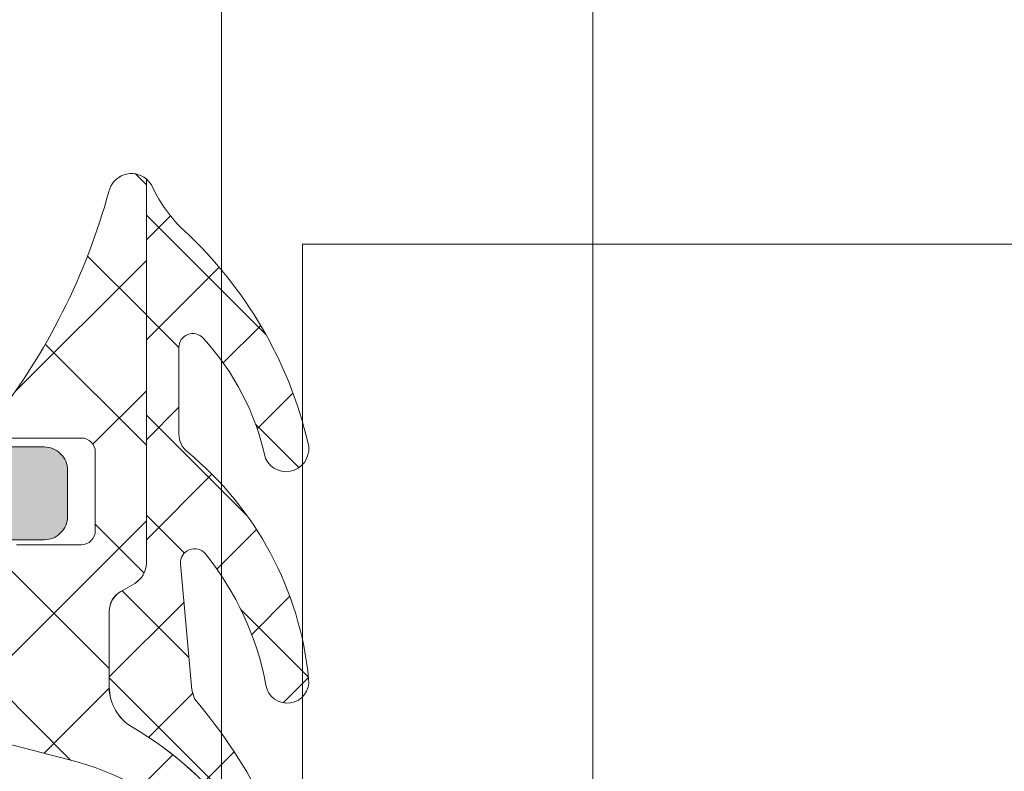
# Model space of a CAD drawing. Header units: millimetres. Extents: x 144573 to 336993, y 74252 to 247042.
# Tile 910 of 1056: x 198244 to 198265, y 227398 to 227414. Entities that reach past the tile are written whole.
import ezdxf

# ---------------------------------------------------------------- set-up
doc = ezdxf.new("R2010")
doc.units = ezdxf.units.MM
doc.layers.add('FASÁDA DETAILNÍ', color=255, linetype='Continuous', lineweight=0)

msp = doc.modelspace()

# ---------------------------------------------------------------- hatches: boundary and pattern name
at = {"layer": 'FASÁDA DETAILNÍ'}
h = msp.add_hatch(dxfattribs=at)
h.set_pattern_fill('ANSI37', color=256, scale=0.625, angle=-1.272221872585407e-14, style=0)
h.set_pattern_definition([(44.99999999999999, (198240.5511720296, 227413.7297674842), (-1.403165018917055, 1.403165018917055), []), (135, (198240.5511720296, 227413.7297674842), (-1.403165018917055, -1.403165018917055), [])])
edge = h.paths.add_edge_path()
edge.add_ellipse((198245.1717338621, 227404.8428519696), major_axis=(-5.039467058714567, 0), ratio=1, start_angle=4.964461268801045, end_angle=60.20821553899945)
edge.add_ellipse((198242.8169336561, 227400.7297674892), major_axis=(-0.3000000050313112, 0), ratio=1, start_angle=60.20782702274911, end_angle=89.99930739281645)
edge.add_line((198242.8169300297, 227400.4297674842), (198243.3512140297, 227400.4297644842))
edge.add_ellipse((198243.3512152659, 227400.729764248), major_axis=(-0.2999997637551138, 0), ratio=1, start_angle=89.99976389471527, end_angle=180.0000451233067)
edge.add_line((198243.6512150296, 227400.7297644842), (198243.6512150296, 227402.2797614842))
edge.add_ellipse((198243.9512256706, 227402.279753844), major_axis=(-0.3000106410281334, 0), ratio=1, start_angle=270.00432394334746, end_angle=359.99854088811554, ccw=False)
edge.add_line((198243.9512030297, 227402.5797644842), (198245.3511850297, 227402.5797754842))
edge.add_ellipse((198245.3511821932, 227402.8797653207), major_axis=(-0.2999898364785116, 0), ratio=1, start_angle=90.00054174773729, end_angle=179.9996492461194)
edge.add_line((198245.6511720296, 227402.8797634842), (198245.6511720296, 227404.5797754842))
edge.add_ellipse((198245.3511618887, 227404.5797683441), major_axis=(-0.3000101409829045, 0), ratio=1, start_angle=180.0013636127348, end_angle=269.9955805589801)
edge.add_line((198245.3511850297, 227404.8797784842), (198243.7873540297, 227404.8797674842))
edge.add_ellipse((198243.7544970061, 227405.1809265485), major_axis=(-0.3029461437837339, 0), ratio=1, start_angle=-13.483577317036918, end_angle=96.22645090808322, ccw=False)
edge.add_ellipse((198232.4385326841, 227413.8858496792), major_axis=(-14.00076634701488, 0), ratio=1, start_angle=141.9243799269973, end_angle=164.6982677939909)
edge.add_ellipse((198246.4307704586, 227410.0791361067), major_axis=(-0.5004721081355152, 0), ratio=1, start_angle=230.1933656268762, end_angle=347.0823914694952, ccw=False)
edge.add_line((198246.7511720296, 227410.4636034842), (198246.7511720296, 227402.1803244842))
edge.add_ellipse((198246.2511723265, 227402.1803250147), major_axis=(-0.499999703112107, 0), ratio=1, start_angle=119.99998035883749, end_angle=179.9999392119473, ccw=False)
edge.add_line((198246.5011720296, 227401.7473124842), (198246.2011720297, 227401.5741064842))
edge.add_ellipse((198246.4511717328, 227401.1410939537), major_axis=(-0.4999997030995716, 0), ratio=1, start_angle=299.9999803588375, end_angle=359.9999392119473)
edge.add_line((198245.9511720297, 227401.1410944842), (198245.9511720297, 227399.5117464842))
edge.add_ellipse((198246.9511713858, 227399.511745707), major_axis=(-0.9999993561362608, 0), ratio=1, start_angle=-4.45279929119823e-05, end_angle=59.94966113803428)
edge.add_ellipse((198242.7948446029, 227392.3273649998), major_axis=(-7.300023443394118, 0), ratio=1, start_angle=191.2855536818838, end_angle=239.94964541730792, ccw=False)
edge.add_ellipse((198249.8511816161, 227394.1425971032), major_axis=(-0.3999905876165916, 0), ratio=1, start_angle=20.501829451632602, end_angle=104.85297522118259, ccw=False)
edge.add_ellipse((198243.5020834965, 227391.7685301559), major_axis=(-6.378448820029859, 0), ratio=1, start_angle=200.5018745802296, end_angle=255.5474022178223)
edge.add_line((198245.0940100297, 227397.9451294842), (198243.6833030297, 227398.3087164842))
edge.add_line((198243.6833030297, 227398.3087164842), (198242.8206020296, 227398.5188294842))
edge.add_ellipse((198244.1511670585, 227403.855452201), major_axis=(-5.499995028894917, 0), ratio=1, start_angle=-3.420221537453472e-05, end_angle=76.00004503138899, ccw=False)
edge.add_line((198238.6511720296, 227403.8554554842), (198238.6511720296, 227416.2734834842))
edge.add_line((198238.6511720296, 227416.2734834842), (198238.9387910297, 227417.6365404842))
edge.add_ellipse((198238.4495646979, 227417.7397730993), major_axis=(-0.4999993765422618, 0), ratio=1, start_angle=168.084699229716, end_angle=229.7162484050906)
edge.add_line((198238.7728510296, 227418.1211984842), (198236.9162430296, 227419.6948094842))
edge.add_ellipse((198237.4011725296, 227420.2669484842), major_axis=(-0.7499997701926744, 0), ratio=1, start_angle=-130.2837061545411, end_angle=49.71629384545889, ccw=False)
edge.add_line((198237.8861020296, 227420.8390874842), (198240.1977460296, 227418.8798014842))
edge.add_ellipse((198239.5511738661, 227418.1169498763), major_axis=(-0.9999990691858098, 0), ratio=1, start_angle=168.0847521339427, end_angle=229.7163013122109, ccw=False)
edge.add_line((198240.5296270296, 227417.9104854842), (198240.1511720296, 227416.1169484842))
edge.add_line((198240.1511720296, 227416.1169484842), (198240.1511720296, 227404.4067474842))
h = msp.add_hatch(color=256, dxfattribs=at)
edge = h.paths.add_edge_path()
edge.add_line((198242.9511720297, 227418.2297674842), (198243.2511720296, 227417.8565624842))
edge.add_line((198243.2511720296, 227417.8565624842), (198243.2511720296, 227413.8833574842))
edge.add_ellipse((198241.2511648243, 227413.8833590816), major_axis=(-2.000007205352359, 0), ratio=1, start_angle=150.0000663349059, end_angle=179.9999542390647, ccw=False)
edge.add_line((198242.9832230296, 227412.8833574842), (198242.4191210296, 227411.9063054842))
edge.add_ellipse((198244.151179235, 227410.9063038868), major_axis=(-2.000007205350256, 0), ratio=1, start_angle=330.0000663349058, end_angle=359.9999542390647)
edge.add_line((198242.1511720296, 227410.9063054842), (198242.1511720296, 227405.1864714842))
edge.add_ellipse((198242.6511716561, 227405.1864711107), major_axis=(-0.4999996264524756, 0), ratio=1, start_angle=-4.280544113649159e-05, end_angle=90.00004280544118)
edge.add_line((198242.6511720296, 227404.6864714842), (198244.5511720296, 227404.6864714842))
edge.add_ellipse((198244.5514300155, 227404.1867294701), major_axis=(-0.499742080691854, 0), ratio=1, start_angle=179.9704217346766, end_angle=270.0295782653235, ccw=False)
edge.add_line((198245.0511720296, 227404.1864714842), (198245.0511720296, 227403.1864714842))
edge.add_ellipse((198244.5514300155, 227403.1862134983), major_axis=(-0.499742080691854, 0), ratio=1, start_angle=89.9704217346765, end_angle=180.0295782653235, ccw=False)
edge.add_line((198244.5511720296, 227402.6864714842), (198243.5511720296, 227402.6864714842))
edge.add_ellipse((198243.5509114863, 227402.1867320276), major_axis=(-0.4997395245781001, 0), ratio=1, start_angle=-90.02987163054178, end_angle=0.029871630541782)
edge.add_line((198243.0511720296, 227402.1864714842), (198243.0511720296, 227401.1864714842))
edge.add_ellipse((198242.5514239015, 227401.1862176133), major_axis=(-0.4997481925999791, 0), ratio=1, start_angle=89.97112306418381, end_angle=180.0291061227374, ccw=False)
edge.add_line((198242.5511720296, 227400.6864694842), (198242.3181410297, 227400.6864694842))
edge.add_ellipse((198242.318140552, 227401.1864686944), major_axis=(-0.4999992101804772, 0), ratio=1, start_angle=53.75068700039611, end_angle=90.00005473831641, ccw=False)
edge.add_ellipse((198244.1511784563, 227403.6864720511), major_axis=(-3.600006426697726, 0), ratio=1, start_angle=4.085340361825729e-05, end_angle=53.75061391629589, ccw=False)
edge.add_line((198240.5511720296, 227403.6864694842), (198240.5511720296, 227413.6297674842))
edge.add_ellipse((198240.7511718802, 227413.6297676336), major_axis=(-0.1999998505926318, 0), ratio=1, start_angle=-90.00004280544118, end_angle=4.2805441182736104e-05, ccw=False)
edge.add_line((198240.7511720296, 227413.8297674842), (198241.4683930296, 227413.8297674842))
edge.add_line((198241.4683930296, 227413.8297674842), (198241.6092920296, 227413.6888064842))
edge.add_ellipse((198241.7511719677, 227413.8297678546), major_axis=(-0.2000000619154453, 0), ratio=1, start_angle=44.81392438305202, end_angle=179.9998939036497)
edge.add_line((198241.9511720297, 227413.8297674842), (198241.9511720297, 227415.7293364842))
edge.add_line((198241.9511720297, 227415.7293364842), (198242.2654900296, 227419.8079844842))
edge.add_ellipse((198242.7593346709, 227419.7297669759), major_axis=(-0.5000005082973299, 0), ratio=1, start_angle=270.0000734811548, end_angle=350.9999772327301, ccw=False)
edge.add_line((198242.7593340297, 227420.2297674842), (198242.9511720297, 227420.2297674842))
edge.add_ellipse((198242.9511724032, 227419.7297678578), major_axis=(-0.4999996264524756, 0), ratio=1, start_angle=179.9999571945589, end_angle=270.0000428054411, ccw=False)
edge.add_line((198243.4511720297, 227419.7297674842), (198243.4511720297, 227419.6297674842))
edge.add_ellipse((198243.2511721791, 227419.6297673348), major_axis=(-0.1999998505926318, 0), ratio=1, start_angle=89.99995719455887, end_angle=180.0000428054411, ccw=False)
edge.add_line((198243.2511720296, 227419.4297674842), (198242.9511720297, 227419.4297674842))
edge.add_line((198242.9511720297, 227419.4297674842), (198242.9511720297, 227418.2297674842))
h = msp.add_hatch(dxfattribs=at)
h.set_pattern_fill('ANSI37', color=256, scale=0.48, angle=-1.272221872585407e-14, style=0)
h.set_pattern_definition([(44.99999999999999, (198240.5511720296, 227413.7297674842), (-1.077630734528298, 1.077630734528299), []), (135, (198240.5511720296, 227413.7297674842), (-1.077630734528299, -1.077630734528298), [])])
edge = h.paths.add_edge_path()
edge.add_arc((198247.9521712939, 227404.9686540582), 0.4999992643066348, 180.0000657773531, 230.5926628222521, ccw=False)
edge.add_line((198247.4521720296, 227404.9686534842), (198247.4521720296, 227406.8307504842))
edge.add_arc((198247.7521722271, 227406.8307501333), 0.3000001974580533, 42.64215695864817, 179.9999329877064, ccw=False)
edge.add_arc((198243.8783772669, 227403.2633354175), 5.566188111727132, 12.191032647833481, 42.642261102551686, ccw=False)
edge.add_arc((198249.76245355, 227404.6466293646), 0.4897187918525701, 205.1172428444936, 377.0139722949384)
edge.add_arc((198241.4226956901, 227402.7007380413), 9.052420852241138, 13.34343871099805, 47.20667886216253)
edge.add_arc((198249.6105759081, 227411.5449147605), 2.99999983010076, 204.7549030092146, 227.2067131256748, ccw=False)
edge.add_arc((198246.4317698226, 227410.0791326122), 0.5004751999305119, 24.75517575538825, 50.19356581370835)
edge.add_line((198246.7521720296, 227410.4636034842), (198246.7521720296, 227402.1803244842))
edge.add_arc((198246.2521723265, 227402.1803250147), 0.499999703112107, 299.9999803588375, 359.9999392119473, ccw=False)
edge.add_line((198246.5021720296, 227401.7473124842), (198246.2021720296, 227401.5741064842))
edge.add_arc((198246.4521717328, 227401.1410939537), 0.4999997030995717, 119.9999803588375, 179.9999392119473)
edge.add_line((198245.9521720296, 227401.1410944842), (198245.9521720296, 227399.5117464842))
edge.add_arc((198246.9521713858, 227399.511745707), 0.9999993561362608, 179.9999554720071, 239.9496611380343)
edge.add_arc((198242.7958446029, 227392.3273649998), 7.300023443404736, 11.285553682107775, 59.94964541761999, ccw=False)
edge.add_arc((198249.8521816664, 227394.1425975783), 0.3999910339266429, 284.8529508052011, 375.0012766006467)
edge.add_arc((198239.3326776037, 227392.0158771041), 11.13157184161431, 11.55765778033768, 40.58696127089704)
edge.add_line((198247.7862090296, 227399.2580934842), (198247.7285080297, 227399.4503104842))
edge.add_line((198247.7285080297, 227399.4503104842), (198247.4906700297, 227402.1675174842))
edge.add_arc((198247.7895273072, 227402.1936764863), 0.2999999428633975, 39.03095114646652, 185.0023550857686, ccw=False)
edge.add_arc((198243.1093012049, 227398.3995044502), 6.324969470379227, 10.479970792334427, 39.03103330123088, ccw=False)
edge.add_arc((198249.7871370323, 227399.628381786), 0.4650353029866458, 189.707973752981, 367.5281371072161)
edge.add_arc((198243.0308046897, 227398.9788829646), 7.252239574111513, 5.621671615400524, 50.59248911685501)

# ---------------------------------------------------------------- linework, layer by layer
for p, q in [((198248.3692601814, 223842.6779105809), (198248.3692601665, 242857.1778107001)), ((198248.369260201, 219182.1778107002), (198248.3692601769, 242857.1778107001)), ((198256.3692601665, 242857.1778107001), (198256.3692601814, 223842.6779105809)), ((198256.369260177, 242857.1778107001), (198256.3692601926, 227409.0552677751)), ((198256.369260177, 242857.1778107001), (198256.3692601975, 222609.0552556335)), ((198248.3692601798, 226467.6779195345), (198248.3692638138, 228607.1778109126)), ((198256.3692638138, 228607.1778109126), (198256.3692617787, 227409.0552677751))]:
    msp.add_line(p, q, dxfattribs=at)
at = {"layer": 'FASÁDA DETAILNÍ', "extrusion": (0, 0, -1)}
for points in [[(-198243.4599010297, 227405.2515634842, -0.0996982), (-198245.9429640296, 227410.1910164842, 0.559391), (-198246.7511720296, 227410.4636034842), (-198246.7511720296, 227402.1803244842), (-198246.7511720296, 227402.1803244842, 0.267949), (-198246.5011720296, 227401.7473124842), (-198246.2011720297, 227401.5741064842), (-198246.2011720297, 227401.5741064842, -0.267949), (-198245.9511720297, 227401.1410944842), (-198245.9511720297, 227399.5117464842), (-198245.9511720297, 227399.5117464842, -0.267714), (-198246.4504110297, 227398.6461604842, 0.215587), (-198249.9537150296, 227393.7559714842, 0.385623)], [(-198243.9512030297, 227402.5797644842), (-198245.3511850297, 227402.5797754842), (-198245.3511850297, 227402.5797754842, -0.414209), (-198245.6511720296, 227402.8797634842), (-198245.6511720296, 227404.5797754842), (-198245.6511720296, 227404.5797754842, -0.414184), (-198245.3511850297, 227404.8797784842), (-198243.7873540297, 227404.8797674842)], [(-198242.6511720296, 227404.6864714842), (-198244.5511720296, 227404.6864714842), (-198244.5511720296, 227404.6864714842, 0.414516), (-198245.0511720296, 227404.1864714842), (-198245.0511720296, 227403.1864714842), (-198245.0511720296, 227403.1864714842, 0.414516), (-198244.5511720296, 227402.6864714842), (-198243.5511720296, 227402.6864714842)], [(-198249.4765260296, 227394.0025054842, -0.244909), (-198245.0940100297, 227397.9451294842), (-198243.6833030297, 227398.3087164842)]]:
    msp.add_lwpolyline(points, format="xyb", dxfattribs=at)
at = {"layer": 'FASÁDA DETAILNÍ'}
msp.add_lwpolyline([(198250.2385410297, 227394.2461314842, 0.127346), (198247.7862090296, 227399.2580934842), (198247.7285080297, 227399.4503104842), (198247.4906700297, 227402.1675174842), (198247.4906700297, 227402.1675174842, -0.739768), (198248.0225690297, 227402.3825984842, -0.125226), (198249.3287610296, 227399.5499644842, 0.981156), (198250.2481640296, 227399.6893074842, 0.19878), (198247.6347570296, 227404.5823284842), (198247.6347570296, 227404.5823284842, -0.224409), (198247.4521720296, 227404.9686534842), (198247.4521720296, 227406.8307504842), (198247.4521720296, 227406.8307504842, -0.683163), (198247.9728520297, 227407.0339754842, -0.133656), (198249.3190420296, 227404.4387574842, 0.931673), (198250.2307390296, 227404.7899234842, 0.148841), (198247.5725100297, 227409.3434864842, -0.0982791), (198246.8862540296, 227410.2887024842, 0.111454), (198246.7521720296, 227410.4636034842), (198246.7521720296, 227402.1803244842), (198246.7521720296, 227402.1803244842, -0.267949), (198246.5021720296, 227401.7473124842), (198246.2021720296, 227401.5741064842), (198246.2021720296, 227401.5741064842, 0.267949), (198245.9521720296, 227401.1410944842), (198245.9521720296, 227399.5117464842), (198245.9521720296, 227399.5117464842, 0.267714), (198246.4514110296, 227398.6461604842, -0.215587), (198249.9547150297, 227393.7559714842, 0.414972)], format="xyb", dxfattribs=at)
msp.add_lwpolyline([(198250.1152601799, 227021.3644909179), (198250.1152601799, 227409.0552677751), (198294.1152601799, 227409.0552677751), (198294.1152601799, 227021.3644909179), (198294.1152601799, 226940.3936120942), (198250.1152601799, 226940.3936120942)], close=True, dxfattribs=at)

doc.saveas('drawing.dxf')
